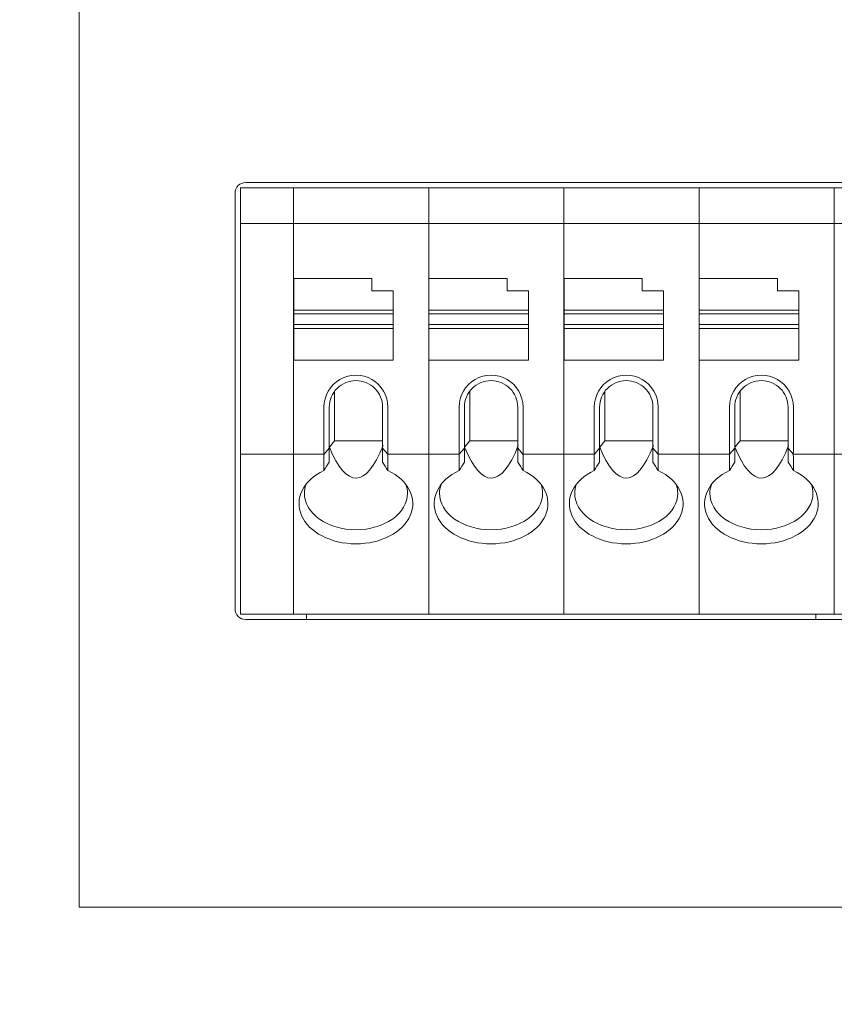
# Model space of a CAD drawing. Header units: millimetres. Extents: x -1114 to 1396, y -630 to 631.
# Tile 749 of 780: x 801 to 823, y 127 to 155. Entities that reach past the tile are written whole.
import ezdxf

# ---------------------------------------------------------------- set-up
doc = ezdxf.new("R2010")
doc.units = ezdxf.units.MM
doc.header["$MEASUREMENT"] = 0

msp = doc.modelspace()

# ---------------------------------------------------------------- linework, layer by layer
at = {"lineweight": 18}
for points, knots in [([(1038.9843, -629.7647), (1038.9843, -629.7647), (-1111.4882, -629.7647), (-1111.4882, -629.7647), (-1111.4882, -629.7647), (-1111.4882, -629.7647), (-1111.4882, 630.7883), (-1111.4882, 630.7883), (-1111.4882, 630.7883), (-1111.4882, 630.7883), (1038.9843, 630.7883), (1038.9843, 630.7883)], [0, 0, 0, 0, 0.3333333, 0.3333333, 0.3333333, 0.3333333, 0.6666667, 0.6666667, 0.6666667, 0.6666667, 1, 1, 1, 1]), ([(806.8816, 150.3137), (806.802, 150.3137), (806.7257, 150.2821), (806.6694, 150.2259), (806.6694, 150.2259), (806.6132, 150.1696), (806.5816, 150.0933), (806.5816, 150.0137)], [0, 0, 0, 0, 0.5, 0.5, 0.5, 0.5, 1, 1, 1, 1]), ([(810.8825, 143.9898), (810.8825, 144.3114), (810.711, 144.6085), (810.4325, 144.7693), (810.4325, 144.7693), (810.1541, 144.93), (809.811, 144.93), (809.5325, 144.7693), (809.5325, 144.7693), (809.2541, 144.6085), (809.0825, 144.3114), (809.0825, 143.9898)], [0, 0, 0, 0, 0.3333333, 0.3333333, 0.3333333, 0.3333333, 0.6666667, 0.6666667, 0.6666667, 0.6666667, 1, 1, 1, 1]), ([(809.9825, 144.7398), (809.7836, 144.7398), (809.5928, 144.6608), (809.4522, 144.5202), (809.4522, 144.5202), (809.3115, 144.3795), (809.2325, 144.1888), (809.2325, 143.9898)], [0, 0, 0, 0, 0.5, 0.5, 0.5, 0.5, 1, 1, 1, 1]), ([(810.7325, 143.9898), (810.7325, 144.1888), (810.6535, 144.3795), (810.5128, 144.5202), (810.5128, 144.5202), (810.3722, 144.6608), (810.1814, 144.7398), (809.9825, 144.7398)], [0, 0, 0, 0, 0.5, 0.5, 0.5, 0.5, 1, 1, 1, 1]), ([(814.6858, 143.9898), (814.6858, 144.3114), (814.5142, 144.6085), (814.2358, 144.7693), (814.2358, 144.7693), (813.9573, 144.93), (813.6142, 144.93), (813.3358, 144.7693), (813.3358, 144.7693), (813.0573, 144.6085), (812.8858, 144.3114), (812.8858, 143.9898)], [0, 0, 0, 0, 0.3333333, 0.3333333, 0.3333333, 0.3333333, 0.6666667, 0.6666667, 0.6666667, 0.6666667, 1, 1, 1, 1]), ([(813.7858, 144.7398), (813.5869, 144.7398), (813.3961, 144.6608), (813.2554, 144.5202), (813.2554, 144.5202), (813.1148, 144.3795), (813.0358, 144.1888), (813.0358, 143.9898)], [0, 0, 0, 0, 0.5, 0.5, 0.5, 0.5, 1, 1, 1, 1]), ([(814.5358, 143.9898), (814.5358, 144.1888), (814.4568, 144.3795), (814.3161, 144.5202), (814.3161, 144.5202), (814.1754, 144.6608), (813.9847, 144.7398), (813.7858, 144.7398)], [0, 0, 0, 0, 0.5, 0.5, 0.5, 0.5, 1, 1, 1, 1]), ([(818.489, 143.9898), (818.489, 144.3114), (818.3175, 144.6085), (818.039, 144.7693), (818.039, 144.7693), (817.7606, 144.93), (817.4175, 144.93), (817.139, 144.7693), (817.139, 144.7693), (816.8606, 144.6085), (816.689, 144.3114), (816.689, 143.9898)], [0, 0, 0, 0, 0.3333333, 0.3333333, 0.3333333, 0.3333333, 0.6666667, 0.6666667, 0.6666667, 0.6666667, 1, 1, 1, 1]), ([(817.589, 144.7398), (817.3901, 144.7398), (817.1993, 144.6608), (817.0587, 144.5202), (817.0587, 144.5202), (816.918, 144.3795), (816.839, 144.1888), (816.839, 143.9898)], [0, 0, 0, 0, 0.5, 0.5, 0.5, 0.5, 1, 1, 1, 1]), ([(818.339, 143.9898), (818.339, 144.1888), (818.26, 144.3795), (818.1194, 144.5202), (818.1194, 144.5202), (817.9787, 144.6608), (817.7879, 144.7398), (817.589, 144.7398)], [0, 0, 0, 0, 0.5, 0.5, 0.5, 0.5, 1, 1, 1, 1]), ([(822.2923, 143.9898), (822.2923, 144.3114), (822.1207, 144.6085), (821.8423, 144.7693), (821.8423, 144.7693), (821.5638, 144.93), (821.2207, 144.93), (820.9423, 144.7693), (820.9423, 144.7693), (820.6638, 144.6085), (820.4923, 144.3114), (820.4923, 143.9898)], [0, 0, 0, 0, 0.3333333, 0.3333333, 0.3333333, 0.3333333, 0.6666667, 0.6666667, 0.6666667, 0.6666667, 1, 1, 1, 1]), ([(821.3923, 144.7398), (821.1934, 144.7398), (821.0026, 144.6608), (820.862, 144.5202), (820.862, 144.5202), (820.7213, 144.3795), (820.6423, 144.1888), (820.6423, 143.9898)], [0, 0, 0, 0, 0.5, 0.5, 0.5, 0.5, 1, 1, 1, 1]), ([(822.1423, 143.9898), (822.1423, 144.1888), (822.0633, 144.3795), (821.9226, 144.5202), (821.9226, 144.5202), (821.782, 144.6608), (821.5912, 144.7398), (821.3923, 144.7398)], [0, 0, 0, 0, 0.5, 0.5, 0.5, 0.5, 1, 1, 1, 1]), ([(809.0825, 142.2104), (808.5019, 141.9311), (808.2467, 141.4167), (808.4534, 140.9421), (808.4534, 140.9421), (808.66, 140.4675), (809.2802, 140.1436), (809.9825, 140.1436)], [0, 0, 0, 0, 0.5, 0.5, 0.5, 0.5, 1, 1, 1, 1]), ([(809.9825, 140.1436), (810.6848, 140.1436), (811.305, 140.4675), (811.5117, 140.9421), (811.5117, 140.9421), (811.7183, 141.4167), (811.4632, 141.9311), (810.8825, 142.2104)], [0, 0, 0, 0, 0.5, 0.5, 0.5, 0.5, 1, 1, 1, 1]), ([(812.8858, 142.2104), (812.3051, 141.9311), (812.05, 141.4167), (812.2566, 140.9421), (812.2566, 140.9421), (812.4633, 140.4675), (813.0835, 140.1436), (813.7858, 140.1436)], [0, 0, 0, 0, 0.5, 0.5, 0.5, 0.5, 1, 1, 1, 1]), ([(813.7858, 140.1436), (814.4881, 140.1436), (815.1083, 140.4675), (815.3149, 140.9421), (815.3149, 140.9421), (815.5216, 141.4167), (815.2664, 141.9311), (814.6858, 142.2104)], [0, 0, 0, 0, 0.5, 0.5, 0.5, 0.5, 1, 1, 1, 1]), ([(816.689, 142.2104), (816.1084, 141.9311), (815.8532, 141.4167), (816.0599, 140.9421), (816.0599, 140.9421), (816.2665, 140.4675), (816.8867, 140.1436), (817.589, 140.1436)], [0, 0, 0, 0, 0.5, 0.5, 0.5, 0.5, 1, 1, 1, 1]), ([(817.589, 140.1436), (818.2913, 140.1436), (818.9115, 140.4675), (819.1182, 140.9421), (819.1182, 140.9421), (819.3248, 141.4167), (819.0697, 141.9311), (818.489, 142.2104)], [0, 0, 0, 0, 0.5, 0.5, 0.5, 0.5, 1, 1, 1, 1]), ([(820.4923, 142.2104), (819.9116, 141.9311), (819.6565, 141.4167), (819.8631, 140.9421), (819.8631, 140.9421), (820.0698, 140.4675), (820.69, 140.1436), (821.3923, 140.1436)], [0, 0, 0, 0, 0.5, 0.5, 0.5, 0.5, 1, 1, 1, 1]), ([(821.3923, 140.1436), (822.0946, 140.1436), (822.7148, 140.4675), (822.9214, 140.9421), (822.9214, 140.9421), (823.1281, 141.4167), (822.8729, 141.9311), (822.2923, 142.2104)], [0, 0, 0, 0, 0.5, 0.5, 0.5, 0.5, 1, 1, 1, 1]), ([(808.5325, 141.5664), (808.5325, 141.2945), (808.6853, 141.0337), (808.9572, 140.8414), (808.9572, 140.8414), (809.2291, 140.6491), (809.598, 140.5411), (809.9825, 140.5411)], [0, 0, 0, 0, 0.5, 0.5, 0.5, 0.5, 1, 1, 1, 1]), ([(809.9825, 140.5411), (810.3671, 140.5411), (810.7359, 140.6491), (811.0078, 140.8414), (811.0078, 140.8414), (811.2797, 141.0337), (811.4325, 141.2945), (811.4325, 141.5664)], [0, 0, 0, 0, 0.5, 0.5, 0.5, 0.5, 1, 1, 1, 1]), ([(812.3358, 141.5664), (812.3358, 141.2945), (812.4885, 141.0337), (812.7605, 140.8414), (812.7605, 140.8414), (813.0324, 140.6491), (813.4012, 140.5411), (813.7858, 140.5411)], [0, 0, 0, 0, 0.5, 0.5, 0.5, 0.5, 1, 1, 1, 1]), ([(813.7858, 140.5411), (814.1703, 140.5411), (814.5391, 140.6491), (814.8111, 140.8414), (814.8111, 140.8414), (815.083, 141.0337), (815.2358, 141.2945), (815.2358, 141.5664)], [0, 0, 0, 0, 0.5, 0.5, 0.5, 0.5, 1, 1, 1, 1]), ([(816.139, 141.5664), (816.139, 141.2945), (816.2918, 141.0337), (816.5637, 140.8414), (816.5637, 140.8414), (816.8357, 140.6491), (817.2045, 140.5411), (817.589, 140.5411)], [0, 0, 0, 0, 0.5, 0.5, 0.5, 0.5, 1, 1, 1, 1]), ([(817.589, 140.5411), (817.9736, 140.5411), (818.3424, 140.6491), (818.6143, 140.8414), (818.6143, 140.8414), (818.8863, 141.0337), (819.039, 141.2945), (819.039, 141.5664)], [0, 0, 0, 0, 0.5, 0.5, 0.5, 0.5, 1, 1, 1, 1]), ([(819.9423, 141.5664), (819.9423, 141.2945), (820.095, 141.0337), (820.367, 140.8414), (820.367, 140.8414), (820.6389, 140.6491), (821.0077, 140.5411), (821.3923, 140.5411)], [0, 0, 0, 0, 0.5, 0.5, 0.5, 0.5, 1, 1, 1, 1]), ([(821.3923, 140.5411), (821.7768, 140.5411), (822.1457, 140.6491), (822.4176, 140.8414), (822.4176, 140.8414), (822.6895, 141.0337), (822.8423, 141.2945), (822.8423, 141.5664)], [0, 0, 0, 0, 0.5, 0.5, 0.5, 0.5, 1, 1, 1, 1]), ([(806.5816, 138.3137), (806.5816, 138.2342), (806.6132, 138.1579), (806.6694, 138.1016), (806.6694, 138.1016), (806.7257, 138.0454), (806.802, 138.0137), (806.8816, 138.0137)], [0, 0, 0, 0, 0.5, 0.5, 0.5, 0.5, 1, 1, 1, 1])]:
    msp.add_open_spline(points, degree=3, knots=knots, dxfattribs=at)
for points in [[(802.1947, 131.9143), (802.1947, 131.9143), (802.1947, 181.9143), (802.1947, 181.9143)], [(806.8816, 150.3137), (806.8816, 150.3137), (853.7183, 150.3137), (853.7183, 150.3137)], [(806.5816, 150.0137), (806.5816, 150.0137), (806.5816, 138.3137), (806.5816, 138.3137)], [(806.7316, 150.1637), (806.7316, 150.1637), (808.2293, 150.1637), (808.2293, 150.1637)], [(806.7316, 150.114), (806.7316, 150.114), (806.7316, 150.1637), (806.7316, 150.1637)], [(806.7316, 150.1637), (806.7316, 150.1637), (808.2293, 150.1637), (808.2293, 150.1637)], [(806.7316, 149.2135), (806.7316, 149.2135), (806.7316, 150.114), (806.7316, 150.114)], [(808.2293, 150.1637), (808.2293, 150.1637), (812.0325, 150.1637), (812.0325, 150.1637)], [(808.2293, 150.114), (808.2293, 150.114), (808.2293, 150.1637), (808.2293, 150.1637)], [(808.2293, 150.114), (808.2293, 150.114), (808.2293, 150.1637), (808.2293, 150.1637)], [(812.0325, 150.1637), (812.0325, 150.1637), (808.2293, 150.1637), (808.2293, 150.1637)], [(808.2293, 149.2135), (808.2293, 149.2135), (808.2293, 150.114), (808.2293, 150.114)], [(808.2293, 149.2135), (808.2293, 149.2135), (808.2293, 150.114), (808.2293, 150.114)], [(812.0325, 150.1637), (812.0325, 150.1637), (815.8358, 150.1637), (815.8358, 150.1637)], [(812.0325, 150.114), (812.0325, 150.114), (812.0325, 150.1637), (812.0325, 150.1637)], [(815.8358, 150.1637), (815.8358, 150.1637), (812.0325, 150.1637), (812.0325, 150.1637)], [(812.0325, 150.114), (812.0325, 150.114), (812.0325, 150.1637), (812.0325, 150.1637)], [(812.0325, 149.2135), (812.0325, 149.2135), (812.0325, 150.114), (812.0325, 150.114)], [(812.0325, 149.2135), (812.0325, 149.2135), (812.0325, 150.114), (812.0325, 150.114)], [(815.8358, 150.1637), (815.8358, 150.1637), (819.639, 150.1637), (819.639, 150.1637)], [(815.8358, 150.114), (815.8358, 150.114), (815.8358, 150.1637), (815.8358, 150.1637)], [(815.8358, 150.114), (815.8358, 150.114), (815.8358, 150.1637), (815.8358, 150.1637)], [(819.639, 150.1637), (819.639, 150.1637), (815.8358, 150.1637), (815.8358, 150.1637)], [(815.8358, 149.2135), (815.8358, 149.2135), (815.8358, 150.114), (815.8358, 150.114)], [(815.8358, 149.2135), (815.8358, 149.2135), (815.8358, 150.114), (815.8358, 150.114)], [(819.639, 150.1637), (819.639, 150.1637), (823.4423, 150.1637), (823.4423, 150.1637)], [(819.639, 150.114), (819.639, 150.114), (819.639, 150.1637), (819.639, 150.1637)], [(823.4423, 150.1637), (823.4423, 150.1637), (819.639, 150.1637), (819.639, 150.1637)], [(819.639, 150.114), (819.639, 150.114), (819.639, 150.1637), (819.639, 150.1637)], [(819.639, 149.2135), (819.639, 149.2135), (819.639, 150.114), (819.639, 150.114)], [(819.639, 149.2135), (819.639, 149.2135), (819.639, 150.114), (819.639, 150.114)], [(823.4423, 150.1637), (823.4423, 150.1637), (827.2455, 150.1637), (827.2455, 150.1637)], [(823.4423, 150.114), (823.4423, 150.114), (823.4423, 150.1637), (823.4423, 150.1637)], [(823.4423, 150.114), (823.4423, 150.114), (823.4423, 150.1637), (823.4423, 150.1637)], [(827.2455, 150.1637), (827.2455, 150.1637), (823.4423, 150.1637), (823.4423, 150.1637)], [(823.4423, 149.2135), (823.4423, 149.2135), (823.4423, 150.114), (823.4423, 150.114)], [(823.4423, 149.2135), (823.4423, 149.2135), (823.4423, 150.114), (823.4423, 150.114)], [(806.7316, 149.0933), (806.7316, 149.0933), (806.7316, 149.2135), (806.7316, 149.2135)], [(806.7316, 149.1637), (806.7316, 149.1637), (808.2293, 149.1637), (808.2293, 149.1637)], [(808.2293, 149.0933), (808.2293, 149.0933), (808.2293, 149.2135), (808.2293, 149.2135)], [(808.2293, 149.0933), (808.2293, 149.0933), (808.2293, 149.2135), (808.2293, 149.2135)], [(808.2293, 149.1637), (808.2293, 149.1637), (812.0325, 149.1637), (812.0325, 149.1637)], [(812.0325, 149.0933), (812.0325, 149.0933), (812.0325, 149.2135), (812.0325, 149.2135)], [(812.0325, 149.0933), (812.0325, 149.0933), (812.0325, 149.2135), (812.0325, 149.2135)], [(812.0325, 149.1637), (812.0325, 149.1637), (815.8358, 149.1637), (815.8358, 149.1637)], [(815.8358, 149.0933), (815.8358, 149.0933), (815.8358, 149.2135), (815.8358, 149.2135)], [(815.8358, 149.0933), (815.8358, 149.0933), (815.8358, 149.2135), (815.8358, 149.2135)], [(815.8358, 149.1637), (815.8358, 149.1637), (819.639, 149.1637), (819.639, 149.1637)], [(819.639, 149.0933), (819.639, 149.0933), (819.639, 149.2135), (819.639, 149.2135)], [(819.639, 149.0933), (819.639, 149.0933), (819.639, 149.2135), (819.639, 149.2135)], [(819.639, 149.1637), (819.639, 149.1637), (823.4423, 149.1637), (823.4423, 149.1637)], [(823.4423, 149.0933), (823.4423, 149.0933), (823.4423, 149.2135), (823.4423, 149.2135)], [(823.4423, 149.0933), (823.4423, 149.0933), (823.4423, 149.2135), (823.4423, 149.2135)], [(823.4423, 149.1637), (823.4423, 149.1637), (827.2455, 149.1637), (827.2455, 149.1637)], [(806.7316, 142.7342), (806.7316, 142.7342), (806.7316, 149.0933), (806.7316, 149.0933)], [(808.2293, 142.7342), (808.2293, 142.7342), (808.2293, 149.0933), (808.2293, 149.0933)], [(808.2293, 142.7342), (808.2293, 142.7342), (808.2293, 149.0933), (808.2293, 149.0933)], [(812.0325, 142.7342), (812.0325, 142.7342), (812.0325, 149.0933), (812.0325, 149.0933)], [(812.0325, 142.7342), (812.0325, 142.7342), (812.0325, 149.0933), (812.0325, 149.0933)], [(815.8358, 142.7342), (815.8358, 142.7342), (815.8358, 149.0933), (815.8358, 149.0933)], [(815.8358, 142.7342), (815.8358, 142.7342), (815.8358, 149.0933), (815.8358, 149.0933)], [(819.639, 142.7342), (819.639, 142.7342), (819.639, 149.0933), (819.639, 149.0933)], [(819.639, 142.7342), (819.639, 142.7342), (819.639, 149.0933), (819.639, 149.0933)], [(823.4423, 142.7342), (823.4423, 142.7342), (823.4423, 149.0933), (823.4423, 149.0933)], [(823.4423, 142.7342), (823.4423, 142.7342), (823.4423, 149.0933), (823.4423, 149.0933)], [(810.4325, 147.6137), (810.4325, 147.6137), (808.2325, 147.6137), (808.2325, 147.6137)], [(808.2325, 147.6137), (808.2325, 147.6137), (808.2325, 146.7229), (808.2325, 146.7229)], [(810.4325, 147.2637), (810.4325, 147.2637), (810.4325, 147.6137), (810.4325, 147.6137)], [(812.0358, 147.6137), (812.0358, 147.6137), (812.0358, 146.7229), (812.0358, 146.7229)], [(814.2358, 147.6137), (814.2358, 147.6137), (812.0358, 147.6137), (812.0358, 147.6137)], [(814.2358, 147.2637), (814.2358, 147.2637), (814.2358, 147.6137), (814.2358, 147.6137)], [(815.839, 147.6137), (815.839, 147.6137), (815.839, 146.7229), (815.839, 146.7229)], [(818.039, 147.6137), (818.039, 147.6137), (815.839, 147.6137), (815.839, 147.6137)], [(818.039, 147.2637), (818.039, 147.2637), (818.039, 147.6137), (818.039, 147.6137)], [(819.6423, 147.6137), (819.6423, 147.6137), (819.6423, 146.7229), (819.6423, 146.7229)], [(821.8423, 147.6137), (821.8423, 147.6137), (819.6423, 147.6137), (819.6423, 147.6137)], [(821.8423, 147.2637), (821.8423, 147.2637), (821.8423, 147.6137), (821.8423, 147.6137)], [(811.0325, 147.2637), (811.0325, 147.2637), (810.4325, 147.2637), (810.4325, 147.2637)], [(811.0325, 146.7229), (811.0325, 146.7229), (811.0325, 147.2637), (811.0325, 147.2637)], [(814.8358, 147.2637), (814.8358, 147.2637), (814.2358, 147.2637), (814.2358, 147.2637)], [(814.8358, 146.7229), (814.8358, 146.7229), (814.8358, 147.2637), (814.8358, 147.2637)], [(818.639, 147.2637), (818.639, 147.2637), (818.039, 147.2637), (818.039, 147.2637)], [(818.639, 146.7229), (818.639, 146.7229), (818.639, 147.2637), (818.639, 147.2637)], [(822.4423, 147.2637), (822.4423, 147.2637), (821.8423, 147.2637), (821.8423, 147.2637)], [(822.4423, 146.7229), (822.4423, 146.7229), (822.4423, 147.2637), (822.4423, 147.2637)], [(808.2325, 146.7229), (808.2325, 146.7229), (808.2325, 146.6137), (808.2325, 146.6137)], [(808.2325, 146.7229), (808.2325, 146.7229), (811.0325, 146.7229), (811.0325, 146.7229)], [(808.2325, 146.3137), (808.2325, 146.3137), (808.2325, 146.6137), (808.2325, 146.6137)], [(808.2325, 146.6137), (808.2325, 146.6137), (811.0325, 146.6137), (811.0325, 146.6137)], [(811.0325, 146.7229), (811.0325, 146.7229), (811.0325, 146.6137), (811.0325, 146.6137)], [(811.0325, 146.6137), (811.0325, 146.6137), (811.0325, 146.3137), (811.0325, 146.3137)], [(812.0358, 146.7229), (812.0358, 146.7229), (812.0358, 146.6137), (812.0358, 146.6137)], [(812.0358, 146.7229), (812.0358, 146.7229), (814.8358, 146.7229), (814.8358, 146.7229)], [(812.0358, 146.3137), (812.0358, 146.3137), (812.0358, 146.6137), (812.0358, 146.6137)], [(812.0358, 146.6137), (812.0358, 146.6137), (814.8358, 146.6137), (814.8358, 146.6137)], [(814.8358, 146.7229), (814.8358, 146.7229), (814.8358, 146.6137), (814.8358, 146.6137)], [(814.8358, 146.6137), (814.8358, 146.6137), (814.8358, 146.3137), (814.8358, 146.3137)], [(815.839, 146.7229), (815.839, 146.7229), (815.839, 146.6137), (815.839, 146.6137)], [(815.839, 146.7229), (815.839, 146.7229), (818.639, 146.7229), (818.639, 146.7229)], [(815.839, 146.3137), (815.839, 146.3137), (815.839, 146.6137), (815.839, 146.6137)], [(815.839, 146.6137), (815.839, 146.6137), (818.639, 146.6137), (818.639, 146.6137)], [(818.639, 146.7229), (818.639, 146.7229), (818.639, 146.6137), (818.639, 146.6137)], [(818.639, 146.6137), (818.639, 146.6137), (818.639, 146.3137), (818.639, 146.3137)], [(819.6423, 146.7229), (819.6423, 146.7229), (819.6423, 146.6137), (819.6423, 146.6137)], [(819.6423, 146.7229), (819.6423, 146.7229), (822.4423, 146.7229), (822.4423, 146.7229)], [(819.6423, 146.3137), (819.6423, 146.3137), (819.6423, 146.6137), (819.6423, 146.6137)], [(819.6423, 146.6137), (819.6423, 146.6137), (822.4423, 146.6137), (822.4423, 146.6137)], [(822.4423, 146.7229), (822.4423, 146.7229), (822.4423, 146.6137), (822.4423, 146.6137)], [(822.4423, 146.6137), (822.4423, 146.6137), (822.4423, 146.3137), (822.4423, 146.3137)], [(811.0325, 146.3137), (811.0325, 146.3137), (808.2325, 146.3137), (808.2325, 146.3137)], [(808.2325, 146.3137), (808.2325, 146.3137), (808.2325, 146.2046), (808.2325, 146.2046)], [(808.2325, 146.2046), (808.2325, 146.2046), (808.2325, 145.3137), (808.2325, 145.3137)], [(811.0325, 146.2046), (811.0325, 146.2046), (808.2325, 146.2046), (808.2325, 146.2046)], [(811.0325, 146.3137), (811.0325, 146.3137), (811.0325, 146.2046), (811.0325, 146.2046)], [(811.0325, 146.2046), (811.0325, 146.2046), (811.0325, 145.3137), (811.0325, 145.3137)], [(812.0358, 146.3137), (812.0358, 146.3137), (812.0358, 146.2046), (812.0358, 146.2046)], [(814.8358, 146.3137), (814.8358, 146.3137), (812.0358, 146.3137), (812.0358, 146.3137)], [(812.0358, 146.2046), (812.0358, 146.2046), (812.0358, 145.3137), (812.0358, 145.3137)], [(814.8358, 146.2046), (814.8358, 146.2046), (812.0358, 146.2046), (812.0358, 146.2046)], [(814.8358, 146.3137), (814.8358, 146.3137), (814.8358, 146.2046), (814.8358, 146.2046)], [(814.8358, 146.2046), (814.8358, 146.2046), (814.8358, 145.3137), (814.8358, 145.3137)], [(815.839, 146.3137), (815.839, 146.3137), (815.839, 146.2046), (815.839, 146.2046)], [(818.639, 146.3137), (818.639, 146.3137), (815.839, 146.3137), (815.839, 146.3137)], [(815.839, 146.2046), (815.839, 146.2046), (815.839, 145.3137), (815.839, 145.3137)], [(818.639, 146.2046), (818.639, 146.2046), (815.839, 146.2046), (815.839, 146.2046)], [(818.639, 146.3137), (818.639, 146.3137), (818.639, 146.2046), (818.639, 146.2046)], [(818.639, 146.2046), (818.639, 146.2046), (818.639, 145.3137), (818.639, 145.3137)], [(819.6423, 146.3137), (819.6423, 146.3137), (819.6423, 146.2046), (819.6423, 146.2046)], [(822.4423, 146.3137), (822.4423, 146.3137), (819.6423, 146.3137), (819.6423, 146.3137)], [(819.6423, 146.2046), (819.6423, 146.2046), (819.6423, 145.3137), (819.6423, 145.3137)], [(822.4423, 146.2046), (822.4423, 146.2046), (819.6423, 146.2046), (819.6423, 146.2046)], [(822.4423, 146.3137), (822.4423, 146.3137), (822.4423, 146.2046), (822.4423, 146.2046)], [(822.4423, 146.2046), (822.4423, 146.2046), (822.4423, 145.3137), (822.4423, 145.3137)], [(811.0325, 145.3137), (811.0325, 145.3137), (808.2325, 145.3137), (808.2325, 145.3137)], [(814.8358, 145.3137), (814.8358, 145.3137), (812.0358, 145.3137), (812.0358, 145.3137)], [(818.639, 145.3137), (818.639, 145.3137), (815.839, 145.3137), (815.839, 145.3137)], [(822.4423, 145.3137), (822.4423, 145.3137), (819.6423, 145.3137), (819.6423, 145.3137)], [(809.3825, 144.4398), (809.3825, 144.4398), (809.3825, 143.0428), (809.3825, 143.0428)], [(813.1858, 144.4398), (813.1858, 144.4398), (813.1858, 143.0428), (813.1858, 143.0428)], [(816.989, 144.4398), (816.989, 144.4398), (816.989, 143.0428), (816.989, 143.0428)], [(820.7923, 144.4398), (820.7923, 144.4398), (820.7923, 143.0428), (820.7923, 143.0428)], [(809.0825, 143.9898), (809.0825, 143.9898), (809.0825, 142.7342), (809.0825, 142.7342)], [(809.2325, 142.8345), (809.2325, 142.8345), (809.2325, 143.9898), (809.2325, 143.9898)], [(810.7325, 143.9898), (810.7325, 143.9898), (810.7325, 142.8345), (810.7325, 142.8345)], [(810.8825, 142.7342), (810.8825, 142.7342), (810.8825, 143.9898), (810.8825, 143.9898)], [(812.8858, 143.9898), (812.8858, 143.9898), (812.8858, 142.7342), (812.8858, 142.7342)], [(813.0358, 142.8345), (813.0358, 142.8345), (813.0358, 143.9898), (813.0358, 143.9898)], [(814.5358, 143.9898), (814.5358, 143.9898), (814.5358, 142.8345), (814.5358, 142.8345)], [(814.6858, 142.7342), (814.6858, 142.7342), (814.6858, 143.9898), (814.6858, 143.9898)], [(816.689, 143.9898), (816.689, 143.9898), (816.689, 142.7342), (816.689, 142.7342)], [(816.839, 142.8345), (816.839, 142.8345), (816.839, 143.9898), (816.839, 143.9898)], [(818.339, 143.9898), (818.339, 143.9898), (818.339, 142.8345), (818.339, 142.8345)], [(818.489, 142.7342), (818.489, 142.7342), (818.489, 143.9898), (818.489, 143.9898)], [(820.4923, 143.9898), (820.4923, 143.9898), (820.4923, 142.7342), (820.4923, 142.7342)], [(820.6423, 142.8345), (820.6423, 142.8345), (820.6423, 143.9898), (820.6423, 143.9898)], [(822.1423, 143.9898), (822.1423, 143.9898), (822.1423, 142.8345), (822.1423, 142.8345)], [(822.2923, 142.7342), (822.2923, 142.7342), (822.2923, 143.9898), (822.2923, 143.9898)], [(809.236, 142.8661), (809.236, 142.8661), (809.3825, 143.0428), (809.3825, 143.0428)], [(809.3825, 143.0428), (809.3825, 143.0428), (810.7325, 143.0428), (810.7325, 143.0428)], [(813.0393, 142.8661), (813.0393, 142.8661), (813.1858, 143.0428), (813.1858, 143.0428)], [(813.1858, 143.0428), (813.1858, 143.0428), (814.5358, 143.0428), (814.5358, 143.0428)], [(816.8425, 142.8661), (816.8425, 142.8661), (816.989, 143.0428), (816.989, 143.0428)], [(816.989, 143.0428), (816.989, 143.0428), (818.339, 143.0428), (818.339, 143.0428)], [(820.6458, 142.8661), (820.6458, 142.8661), (820.7923, 143.0428), (820.7923, 143.0428)], [(820.7923, 143.0428), (820.7923, 143.0428), (822.1423, 143.0428), (822.1423, 143.0428)], [(806.7316, 142.614), (806.7316, 142.614), (806.7316, 142.7342), (806.7316, 142.7342)], [(808.2293, 142.614), (808.2293, 142.614), (808.2293, 142.7342), (808.2293, 142.7342)], [(808.2293, 142.614), (808.2293, 142.614), (808.2293, 142.7342), (808.2293, 142.7342)], [(809.0825, 142.7342), (809.0825, 142.7118), (809.0841, 142.6898), (809.0872, 142.6691)], [(809.2325, 142.8345), (809.2325, 142.8345), (809.0872, 142.6691), (809.0872, 142.6691)], [(809.2325, 142.4439), (809.2325, 142.4439), (809.2325, 142.8345), (809.2325, 142.8345)], [(809.236, 142.8661), (809.7134, 141.6905), (810.2713, 141.7017), (810.7466, 142.91)], [(810.7325, 142.4439), (810.7325, 142.4439), (810.7325, 142.8345), (810.7325, 142.8345)], [(810.7325, 142.8345), (810.7325, 142.8345), (810.8778, 142.6691), (810.8778, 142.6691)], [(810.8778, 142.6691), (810.8809, 142.6898), (810.8825, 142.7118), (810.8825, 142.7342)], [(812.0325, 142.614), (812.0325, 142.614), (812.0325, 142.7342), (812.0325, 142.7342)], [(812.0325, 142.614), (812.0325, 142.614), (812.0325, 142.7342), (812.0325, 142.7342)], [(812.8858, 142.7342), (812.8858, 142.7118), (812.8874, 142.6898), (812.8905, 142.6691)], [(813.0358, 142.8345), (813.0358, 142.8345), (812.8905, 142.6691), (812.8905, 142.6691)], [(813.0358, 142.4439), (813.0358, 142.4439), (813.0358, 142.8345), (813.0358, 142.8345)], [(813.0393, 142.8661), (813.5166, 141.6905), (814.0746, 141.7017), (814.5498, 142.91)], [(814.5358, 142.4439), (814.5358, 142.4439), (814.5358, 142.8345), (814.5358, 142.8345)], [(814.5358, 142.8345), (814.5358, 142.8345), (814.6811, 142.6691), (814.6811, 142.6691)], [(814.6811, 142.6691), (814.6842, 142.6898), (814.6858, 142.7118), (814.6858, 142.7342)], [(815.8358, 142.614), (815.8358, 142.614), (815.8358, 142.7342), (815.8358, 142.7342)], [(815.8358, 142.614), (815.8358, 142.614), (815.8358, 142.7342), (815.8358, 142.7342)], [(816.689, 142.7342), (816.689, 142.7118), (816.6906, 142.6898), (816.6937, 142.6691)], [(816.839, 142.8345), (816.839, 142.8345), (816.6937, 142.6691), (816.6937, 142.6691)], [(816.839, 142.4439), (816.839, 142.4439), (816.839, 142.8345), (816.839, 142.8345)], [(816.8425, 142.8661), (817.3199, 141.6905), (817.8778, 141.7017), (818.3531, 142.91)], [(818.339, 142.4439), (818.339, 142.4439), (818.339, 142.8345), (818.339, 142.8345)], [(818.339, 142.8345), (818.339, 142.8345), (818.4843, 142.6691), (818.4843, 142.6691)], [(818.4843, 142.6691), (818.4874, 142.6898), (818.489, 142.7118), (818.489, 142.7342)], [(819.639, 142.614), (819.639, 142.614), (819.639, 142.7342), (819.639, 142.7342)], [(819.639, 142.614), (819.639, 142.614), (819.639, 142.7342), (819.639, 142.7342)], [(820.4923, 142.7342), (820.4923, 142.7118), (820.4939, 142.6898), (820.497, 142.6691)], [(820.6423, 142.8345), (820.6423, 142.8345), (820.497, 142.6691), (820.497, 142.6691)], [(820.6423, 142.4439), (820.6423, 142.4439), (820.6423, 142.8345), (820.6423, 142.8345)], [(820.6458, 142.8661), (821.1231, 141.6905), (821.6811, 141.7017), (822.1563, 142.91)], [(822.1423, 142.4439), (822.1423, 142.4439), (822.1423, 142.8345), (822.1423, 142.8345)], [(822.1423, 142.8345), (822.1423, 142.8345), (822.2876, 142.6691), (822.2876, 142.6691)], [(822.2876, 142.6691), (822.2907, 142.6898), (822.2923, 142.7118), (822.2923, 142.7342)], [(823.4423, 142.614), (823.4423, 142.614), (823.4423, 142.7342), (823.4423, 142.7342)], [(823.4423, 142.614), (823.4423, 142.614), (823.4423, 142.7342), (823.4423, 142.7342)], [(808.2293, 142.6637), (808.2293, 142.6637), (806.7316, 142.6637), (806.7316, 142.6637)], [(806.7316, 138.2135), (806.7316, 138.2135), (806.7316, 142.614), (806.7316, 142.614)], [(808.2293, 142.6637), (808.2293, 142.6637), (809.0864, 142.6637), (809.0864, 142.6637)], [(808.2293, 138.2135), (808.2293, 138.2135), (808.2293, 142.614), (808.2293, 142.614)], [(808.2293, 138.2135), (808.2293, 138.2135), (808.2293, 142.614), (808.2293, 142.614)], [(809.0872, 142.6691), (809.0841, 142.6484), (809.0825, 142.6298), (809.0825, 142.614)], [(809.0825, 142.614), (809.0825, 142.614), (809.0825, 142.2104), (809.0825, 142.2104)], [(810.8778, 142.6691), (810.8809, 142.6484), (810.8825, 142.6298), (810.8825, 142.614)], [(812.0325, 142.6637), (812.0325, 142.6637), (810.8786, 142.6637), (810.8786, 142.6637)], [(810.8825, 142.614), (810.8825, 142.614), (810.8825, 142.2104), (810.8825, 142.2104)], [(812.0325, 142.6637), (812.0325, 142.6637), (812.8897, 142.6637), (812.8897, 142.6637)], [(812.0325, 138.2135), (812.0325, 138.2135), (812.0325, 142.614), (812.0325, 142.614)], [(812.0325, 138.2135), (812.0325, 138.2135), (812.0325, 142.614), (812.0325, 142.614)], [(812.8905, 142.6691), (812.8874, 142.6484), (812.8858, 142.6298), (812.8858, 142.614)], [(812.8858, 142.614), (812.8858, 142.614), (812.8858, 142.2104), (812.8858, 142.2104)], [(814.6811, 142.6691), (814.6842, 142.6484), (814.6858, 142.6298), (814.6858, 142.614)], [(815.8358, 142.6637), (815.8358, 142.6637), (814.6818, 142.6637), (814.6818, 142.6637)], [(814.6858, 142.614), (814.6858, 142.614), (814.6858, 142.2104), (814.6858, 142.2104)], [(815.8358, 142.6637), (815.8358, 142.6637), (816.693, 142.6637), (816.693, 142.6637)], [(815.8358, 138.2135), (815.8358, 138.2135), (815.8358, 142.614), (815.8358, 142.614)], [(815.8358, 138.2135), (815.8358, 138.2135), (815.8358, 142.614), (815.8358, 142.614)], [(816.6937, 142.6691), (816.6906, 142.6484), (816.689, 142.6298), (816.689, 142.614)], [(816.689, 142.614), (816.689, 142.614), (816.689, 142.2104), (816.689, 142.2104)], [(818.4843, 142.6691), (818.4874, 142.6484), (818.489, 142.6298), (818.489, 142.614)], [(819.639, 142.6637), (819.639, 142.6637), (818.4851, 142.6637), (818.4851, 142.6637)], [(818.489, 142.614), (818.489, 142.614), (818.489, 142.2104), (818.489, 142.2104)], [(819.639, 142.6637), (819.639, 142.6637), (820.4962, 142.6637), (820.4962, 142.6637)], [(819.639, 138.2135), (819.639, 138.2135), (819.639, 142.614), (819.639, 142.614)], [(819.639, 138.2135), (819.639, 138.2135), (819.639, 142.614), (819.639, 142.614)], [(820.497, 142.6691), (820.4939, 142.6484), (820.4923, 142.6298), (820.4923, 142.614)], [(820.4923, 142.614), (820.4923, 142.614), (820.4923, 142.2104), (820.4923, 142.2104)], [(822.2876, 142.6691), (822.2907, 142.6484), (822.2923, 142.6298), (822.2923, 142.614)], [(823.4423, 142.6637), (823.4423, 142.6637), (822.2884, 142.6637), (822.2884, 142.6637)], [(822.2923, 142.614), (822.2923, 142.614), (822.2923, 142.2104), (822.2923, 142.2104)], [(824.2995, 142.6637), (824.2995, 142.6637), (823.4423, 142.6637), (823.4423, 142.6637)], [(823.4423, 138.2135), (823.4423, 138.2135), (823.4423, 142.614), (823.4423, 142.614)], [(823.4423, 138.2135), (823.4423, 138.2135), (823.4423, 142.614), (823.4423, 142.614)], [(809.2325, 142.4439), (809.1826, 142.3668), (809.1326, 142.289), (809.0825, 142.2104)], [(810.8825, 142.2104), (810.8325, 142.289), (810.7825, 142.3668), (810.7325, 142.4439)], [(813.0358, 142.4439), (812.9858, 142.3668), (812.9358, 142.289), (812.8858, 142.2104)], [(814.6858, 142.2104), (814.6357, 142.289), (814.5857, 142.3668), (814.5358, 142.4439)], [(816.839, 142.4439), (816.7891, 142.3668), (816.7391, 142.289), (816.689, 142.2104)], [(818.489, 142.2104), (818.439, 142.289), (818.389, 142.3668), (818.339, 142.4439)], [(820.6423, 142.4439), (820.5923, 142.3668), (820.5423, 142.289), (820.4923, 142.2104)], [(822.2923, 142.2104), (822.2422, 142.289), (822.1922, 142.3668), (822.1423, 142.4439)], [(808.5751, 141.8132), (808.5468, 141.7325), (808.5325, 141.6496), (808.5325, 141.5664)], [(811.4325, 141.5664), (811.4325, 141.6496), (811.4182, 141.7325), (811.3899, 141.8132)], [(812.3784, 141.8132), (812.3501, 141.7325), (812.3358, 141.6496), (812.3358, 141.5664)], [(815.2358, 141.5664), (815.2358, 141.6496), (815.2215, 141.7325), (815.1931, 141.8132)], [(816.1817, 141.8132), (816.1533, 141.7325), (816.139, 141.6496), (816.139, 141.5664)], [(819.039, 141.5664), (819.039, 141.6496), (819.0247, 141.7325), (818.9964, 141.8132)], [(819.9849, 141.8132), (819.9566, 141.7325), (819.9423, 141.6496), (819.9423, 141.5664)], [(822.8423, 141.5664), (822.8423, 141.6496), (822.828, 141.7325), (822.7997, 141.8132)], [(806.7316, 138.1637), (806.7316, 138.1637), (806.7316, 138.2135), (806.7316, 138.2135)], [(808.2293, 138.1637), (808.2293, 138.1637), (806.7316, 138.1637), (806.7316, 138.1637)], [(806.7316, 138.1637), (806.7316, 138.1637), (808.2293, 138.1637), (808.2293, 138.1637)], [(808.2293, 138.1637), (808.2293, 138.1637), (808.2293, 138.2135), (808.2293, 138.2135)], [(808.2293, 138.1637), (808.2293, 138.1637), (808.2293, 138.2135), (808.2293, 138.2135)], [(812.0325, 138.1637), (812.0325, 138.1637), (808.2293, 138.1637), (808.2293, 138.1637)], [(808.2293, 138.1637), (808.2293, 138.1637), (812.0325, 138.1637), (812.0325, 138.1637)], [(808.5947, 138.1637), (808.5947, 138.1637), (808.5947, 138.0137), (808.5947, 138.0137)], [(808.5947, 138.1637), (808.5947, 138.1637), (808.5947, 138.0137), (808.5947, 138.0137)], [(812.0325, 138.1637), (812.0325, 138.1637), (812.0325, 138.2135), (812.0325, 138.2135)], [(812.0325, 138.1637), (812.0325, 138.1637), (812.0325, 138.2135), (812.0325, 138.2135)], [(815.8358, 138.1637), (815.8358, 138.1637), (812.0325, 138.1637), (812.0325, 138.1637)], [(812.0325, 138.1637), (812.0325, 138.1637), (815.8358, 138.1637), (815.8358, 138.1637)], [(815.8358, 138.1637), (815.8358, 138.1637), (815.8358, 138.2135), (815.8358, 138.2135)], [(815.8358, 138.1637), (815.8358, 138.1637), (815.8358, 138.2135), (815.8358, 138.2135)], [(819.639, 138.1637), (819.639, 138.1637), (815.8358, 138.1637), (815.8358, 138.1637)], [(815.8358, 138.1637), (815.8358, 138.1637), (819.639, 138.1637), (819.639, 138.1637)], [(819.639, 138.1637), (819.639, 138.1637), (819.639, 138.2135), (819.639, 138.2135)], [(819.639, 138.1637), (819.639, 138.1637), (819.639, 138.2135), (819.639, 138.2135)], [(823.4423, 138.1637), (823.4423, 138.1637), (819.639, 138.1637), (819.639, 138.1637)], [(819.639, 138.1637), (819.639, 138.1637), (823.4423, 138.1637), (823.4423, 138.1637)], [(822.9197, 138.0137), (822.9197, 138.0137), (822.9197, 138.1637), (822.9197, 138.1637)], [(822.9197, 138.0137), (822.9197, 138.0137), (822.9197, 138.1637), (822.9197, 138.1637)], [(823.4423, 138.1637), (823.4423, 138.1637), (823.4423, 138.2135), (823.4423, 138.2135)], [(823.4423, 138.1637), (823.4423, 138.1637), (823.4423, 138.2135), (823.4423, 138.2135)], [(827.2455, 138.1637), (827.2455, 138.1637), (823.4423, 138.1637), (823.4423, 138.1637)], [(823.4423, 138.1637), (823.4423, 138.1637), (827.2455, 138.1637), (827.2455, 138.1637)], [(853.7183, 138.0137), (853.7183, 138.0137), (806.8816, 138.0137), (806.8816, 138.0137)], [(802.1947, 129.9143), (802.1947, 129.9143), (802.1947, 131.9143), (802.1947, 131.9143)], [(858.4003, 129.9143), (858.4003, 129.9143), (802.1947, 129.9143), (802.1947, 129.9143)], [(858.4003, 129.9143), (858.4003, 129.9143), (802.1947, 129.9143), (802.1947, 129.9143)]]:
    msp.add_open_spline(points, degree=3, dxfattribs=at)

doc.saveas('drawing.dxf')
